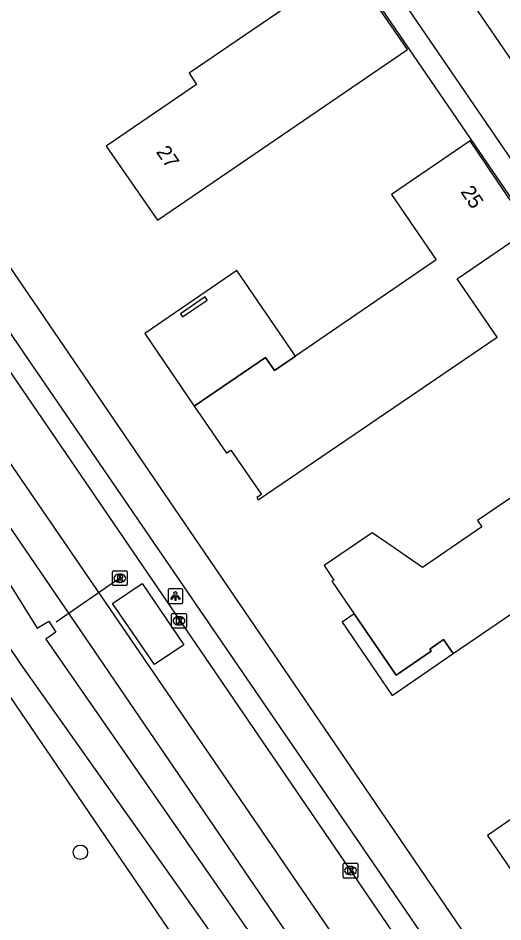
# Model space of a CAD drawing. Extents: x 155275 to 156263, y 382654 to 383635.
# Drawn here: x 155615.9 to 155648.7, y 383335.2 to 383396.3 of the extents above; entities that cross this region are included whole.
import ezdxf

# ---------------------------------------------------------------- set-up
doc = ezdxf.new("R2010")
doc.units = 0
for name, color, linetype in [('IMGEO_Boom', 7, 'Continuous'), ('IMGEO_Duiker', 7, 'Continuous'), ('IMGEO_Groenvoorziening', 7, 'Continuous'), ('IMGEO_Kolk', 7, 'Continuous'), ('IMGEO_Lichtpunt', 7, 'Continuous'), ('IMGEO_Pand', 7, 'Continuous'), ('IMGEO_Pand_nummerreeks', 7, 'Continuous'), ('IMGEO_Pand_overbouw', 7, 'Continuous'), ('IMGEO_Rijbaan_lokaal_gesloten', 7, 'Continuous'), ('IMGEO_Rijbaan_lokaal_open', 7, 'Continuous'), ('IMGEO_Rioolput', 7, 'Continuous'), ('IMGEO_Voetpad_open', 7, 'Continuous'), ('IMGEO_Waterloop', 7, 'Continuous')]:
    doc.layers.add(name, color=color, linetype=linetype)

msp = doc.modelspace()

# ---------------------------------------------------------------- linework, layer by layer
at = {"layer": 'IMGEO_Boom'}
msp.add_circle((155620.148, 383339.908), 0.489, dxfattribs=at)
at = {"layer": 'IMGEO_Duiker'}
msp.add_lwpolyline([(155622.817, 383358.445), (155618.504, 383355.469)], dxfattribs=at)
at = {"layer": 'IMGEO_Groenvoorziening'}
for points in [[(155644.305, 383319.503), (155614.076, 383363.825), (155600.406, 383383.858)], [(155608.956, 383359.839), (155639.927, 383314.384)]]:
    msp.add_lwpolyline(points, dxfattribs=at)
at = {"layer": 'IMGEO_Kolk'}
for p, q in [((155626.319, 383355.137), (155626.319, 383355.989)), ((155626.394, 383356.063), (155627.246, 383356.063)), ((155626.807, 383355.843), (155626.832, 383355.843)), ((155627.32, 383355.989), (155627.32, 383355.137)), ((155626.83, 383355.283), (155626.805, 383355.283)), ((155627.246, 383355.063), (155626.394, 383355.063)), ((155637.923, 383338.238), (155637.923, 383339.09)), ((155637.998, 383339.164), (155638.85, 383339.164)), ((155638.411, 383338.944), (155638.436, 383338.944)), ((155638.924, 383339.09), (155638.924, 383338.238)), ((155638.85, 383338.164), (155637.998, 383338.164)), ((155638.434, 383338.384), (155638.409, 383338.384))]:
    msp.add_line(p, q, dxfattribs=at)
for points in [[(155626.319, 383355.137), (155626.319, 383355.989)], [(155626.394, 383356.063), (155627.246, 383356.063)], [(155626.64, 383355.763), (155626.763, 383355.763), (155626.763, 383355.612), (155626.893, 383355.763), (155627.057, 383355.763), (155626.911, 383355.612), (155627.064, 383355.363), (155626.912, 383355.363), (155626.827, 383355.527), (155626.763, 383355.46), (155626.763, 383355.363), (155626.64, 383355.363), (155626.64, 383355.763)], [(155627.32, 383355.989), (155627.32, 383355.137)], [(155627.246, 383355.063), (155626.394, 383355.063)], [(155637.923, 383338.238), (155637.923, 383339.09)], [(155637.998, 383339.164), (155638.85, 383339.164)], [(155638.244, 383338.864), (155638.367, 383338.864), (155638.367, 383338.713), (155638.497, 383338.864), (155638.661, 383338.864), (155638.515, 383338.713), (155638.668, 383338.464), (155638.516, 383338.464), (155638.431, 383338.628), (155638.367, 383338.561), (155638.367, 383338.464), (155638.244, 383338.464), (155638.244, 383338.864)], [(155638.924, 383339.09), (155638.924, 383338.238)], [(155638.85, 383338.164), (155637.998, 383338.164)]]:
    msp.add_lwpolyline(points, dxfattribs=at)
for centre, start, end in [((155626.396, 383355.987), 91.55205, 178.44795), ((155626.396, 383355.987), 91.55205, 178.44795), ((155627.244, 383355.987), 1.55205, 88.44795), ((155627.244, 383355.987), 1.55205, 88.44795), ((155626.396, 383355.139), 181.55205, 268.44795), ((155626.396, 383355.139), 181.55205, 268.44795), ((155627.244, 383355.139), 271.55205, 358.44795), ((155627.244, 383355.139), 271.55205, 358.44795), ((155638, 383339.088), 91.55205, 178.44795), ((155638, 383339.088), 91.55205, 178.44795), ((155638.848, 383339.088), 1.55205, 88.44795), ((155638.848, 383339.088), 1.55205, 88.44795), ((155638, 383338.24), 181.55205, 268.44795), ((155638, 383338.24), 181.55205, 268.44795), ((155638.848, 383338.24), 271.55205, 358.44795), ((155638.848, 383338.24), 271.55205, 358.44795)]:
    msp.add_arc(centre, 0.0765, start, end, dxfattribs=at)
for centre, major_axis, ratio, start_param, end_param in [((155626.806, 383355.563), (-0.387, 0.002), 0.722429, 4.712389, 7.853982), ((155626.831, 383355.563), (-0.39, 0.002), 0.717154, 1.570796, 4.712389), ((155638.41, 383338.664), (-0.387, 0.002), 0.722429, 4.712389, 7.853982), ((155638.435, 383338.664), (-0.39, 0.002), 0.717154, 1.570796, 4.712389)]:
    msp.add_ellipse(centre, major_axis=major_axis, ratio=ratio, start_param=start_param, end_param=end_param, dxfattribs=at)
at = {"layer": 'IMGEO_Lichtpunt'}
for p, q in [((155626.076, 383357.64), (155626.076, 383356.833)), ((155626.076, 383357.64), (155626.076, 383356.833)), ((155626.978, 383357.735), (155626.17, 383357.735)), ((155626.978, 383357.735), (155626.17, 383357.735)), ((155627.072, 383356.833), (155627.072, 383357.64)), ((155627.072, 383356.833), (155627.072, 383357.64)), ((155626.17, 383356.739), (155626.978, 383356.739)), ((155626.17, 383356.739), (155626.978, 383356.739))]:
    msp.add_line(p, q, dxfattribs=at)
for points in [[(155626.45, 383357.304), (155626.489, 383357.276), (155626.301, 383357.014), (155626.263, 383357.041), (155626.45, 383357.304)], [(155626.552, 383357.256), (155626.599, 383357.256), (155626.599, 383356.934), (155626.552, 383356.934), (155626.552, 383357.256)], [(155626.662, 383357.276), (155626.7, 383357.303), (155626.887, 383357.041), (155626.848, 383357.013), (155626.662, 383357.276)]]:
    msp.add_lwpolyline(points, dxfattribs=at)
msp.add_circle((155626.575, 383357.438), 0.0994, dxfattribs=at)
for centre, start, end in [((155626.17, 383357.64), 90, 180), ((155626.17, 383357.64), 90, 180), ((155626.978, 383357.64), 0, 90), ((155626.978, 383357.64), 0, 90), ((155626.17, 383356.833), 180, 270), ((155626.17, 383356.833), 180, 270), ((155626.978, 383356.833), 270, 0), ((155626.978, 383356.833), 270, 360)]:
    msp.add_arc(centre, 0.0946, start, end, dxfattribs=at)
at = {"layer": 'IMGEO_Pand'}
for points in [[(155625.365, 383382.665), (155642.265, 383394.224), (155638.312, 383399.989), (155627.505, 383392.602), (155628.009, 383391.842), (155621.893, 383387.683), (155625.365, 383382.665)], [(155645.636, 383378.694), (155650.539, 383382.066), (155646.515, 383388.036), (155641.198, 383384.398), (155644.215, 383379.981), (155634.699, 383373.478), (155633.279, 383372.507), (155632.678, 383373.378), (155627.855, 383370.095), (155630.036, 383366.909), (155630.323, 383367.106), (155632.39, 383364.102), (155632.091, 383363.899), (155632.183, 383363.753), (155648.345, 383374.745), (155645.636, 383378.694)], [(155628.734, 383377.263), (155628.593, 383377.479), (155626.917, 383376.34), (155627.056, 383376.132), (155628.734, 383377.263)], [(155662.297, 383364.905), (155659.212, 383369.426), (155658.911, 383369.873), (155650.055, 383363.812), (155649.769, 383364.231), (155647.013, 383362.352), (155647.303, 383361.927), (155643.288, 383359.179), (155641.364, 383360.503), (155639.894, 383361.521), (155636.638, 383359.304), (155637.284, 383358.325), (155637.151, 383358.24), (155638.669, 383356.028), (155641.508, 383351.891), (155643.882, 383353.509), (155643.781, 383353.657), (155644.717, 383354.302), (155645.369, 383353.349), (155662.297, 383364.905)], [(155661.346, 383341.84), (155661.092, 383342.212), (155660.985, 383342.139), (155657.332, 383347.504), (155655.356, 383346.159), (155655.286, 383346.262), (155647.678, 383341.048), (155651.652, 383335.225), (155661.346, 383341.84)]]:
    msp.add_lwpolyline(points, dxfattribs=at)
at = {"layer": 'IMGEO_Pand_overbouw'}
for points in [[(155624.502, 383374.994), (155627.855, 383370.095), (155632.678, 383373.378), (155633.279, 383372.507), (155634.699, 383373.478), (155630.737, 383379.257)], [(155638.669, 383356.028), (155637.853, 383355.471), (155641.23, 383350.513), (155645.369, 383353.349), (155644.717, 383354.302), (155643.781, 383353.657), (155643.882, 383353.509), (155641.508, 383351.891)]]:
    msp.add_lwpolyline(points, close=True, dxfattribs=at)
at = {"layer": 'IMGEO_Rijbaan_lokaal_gesloten'}
for points in [[(155603.246, 383390.171), (155650.33, 383321.209)], [(155647.53, 383319.282), (155621.26, 383357.689), (155600.322, 383388.244)]]:
    msp.add_lwpolyline(points, dxfattribs=at)
at = {"layer": 'IMGEO_Rijbaan_lokaal_open'}
for points in [[(155684.569, 383341.975), (155633.677, 383416.365)], [(155630.534, 383414.209), (155681.461, 383339.737)], [(155625.151, 383352.605), (155622.331, 383356.727), (155624.321, 383358.093), (155627.138, 383353.947), (155625.151, 383352.605)]]:
    msp.add_lwpolyline(points, dxfattribs=at)
at = {"layer": 'IMGEO_Rioolput'}
for p, q in [((155622.316, 383358.019), (155622.316, 383358.871)), ((155622.391, 383358.945), (155623.243, 383358.945)), ((155623.317, 383358.871), (155623.317, 383358.019)), ((155622.804, 383358.725), (155622.829, 383358.725)), ((155623.243, 383357.945), (155622.391, 383357.945)), ((155622.827, 383358.165), (155622.802, 383358.165))]:
    msp.add_line(p, q, dxfattribs=at)
for points in [[(155622.316, 383358.019), (155622.316, 383358.871)], [(155622.391, 383358.945), (155623.243, 383358.945)], [(155623.317, 383358.871), (155623.317, 383358.019)], [(155622.905, 383358.643), (155622.653, 383358.645), (155622.653, 383358.245)], [(155622.653, 383358.245), (155622.777, 383358.245), (155622.777, 383358.407), (155622.788, 383358.407)], [(155622.831, 383358.564), (155622.777, 383358.564), (155622.777, 383358.483)], [(155622.777, 383358.483), (155622.829, 383358.483)], [(155622.835, 383358.378), (155622.906, 383358.245), (155623.046, 383358.245), (155622.981, 383358.371)], [(155623.243, 383357.945), (155622.391, 383357.945)]]:
    msp.add_lwpolyline(points, dxfattribs=at)
for centre, radius, start, end in [((155622.393, 383358.869), 0.0765, 91.55205, 178.44795), ((155622.393, 383358.869), 0.0765, 91.55205, 178.44795), ((155623.241, 383358.869), 0.0765, 1.55205, 88.44795), ((155623.241, 383358.869), 0.0765, 1.55205, 88.44795), ((155622.787, 383358.354), 0.0533, 26.02933, 88.69889), ((155622.813, 383358.672), 0.19, 274.7715, 282.96867), ((155622.837, 383358.468), 0.0964, 77.00612, 93.18647), ((155622.851, 383358.525), 0.0378, 276.66336, 79.67722), ((155622.904, 383358.533), 0.109, 350.36119, 89.41601), ((155622.902, 383358.533), 0.112, 277.58423, 350.98172), ((155622.886, 383358.318), 0.108, 29.51342, 73.79051), ((155622.393, 383358.021), 0.0765, 181.55205, 268.44795), ((155622.393, 383358.021), 0.0765, 181.55205, 268.44795), ((155623.241, 383358.021), 0.0765, 271.55205, 358.44795), ((155623.241, 383358.021), 0.0765, 271.55205, 358.44795)]:
    msp.add_arc(centre, radius, start, end, dxfattribs=at)
for centre, major_axis, ratio, start_param, end_param in [((155622.803, 383358.445), (-0.387, 0.002), 0.722429, 4.712389, 7.853982), ((155622.828, 383358.445), (-0.39, 0.002), 0.717154, 1.570796, 4.712389)]:
    msp.add_ellipse(centre, major_axis=major_axis, ratio=ratio, start_param=start_param, end_param=end_param, dxfattribs=at)
at = {"layer": 'IMGEO_Voetpad_open'}
for points in [[(155680.25, 383338.906), (155654.839, 383376.063), (155629.299, 383413.395)], [(155654.882, 383321.57), (155653.992, 383322.86), (155605.827, 383393.52), (155605.754, 383393.471)], [(155655.279, 383316.791), (155616.345, 383373.664), (155603.776, 383392.148)]]:
    msp.add_lwpolyline(points, dxfattribs=at)
at = {"layer": 'IMGEO_Waterloop'}
for points in [[(155597.044, 383385.573), (155611.166, 383364.754), (155617.232, 383355.058), (155618.005, 383355.55), (155618.496, 383354.801), (155617.817, 383354.332), (155637.513, 383325.925), (155643.133, 383317.634), (155643.25, 383317.025), (155644.562, 383315.011)], [(155644.562, 383315.011), (155643.274, 383314.145), (155642.126, 383315.831), (155641.658, 383316.077), (155635.218, 383325.667), (155616.154, 383352.599), (155594.89, 383384.215)]]:
    msp.add_lwpolyline(points, dxfattribs=at)

# ---------------------------------------------------------------- texts
at = {"layer": 'IMGEO_Pand_nummerreeks'}
for s, rotation, p in [('27', 304.67653, (155625.233, 383387.285)), ('25', 303.78138, (155645.827, 383384.589))]:
    msp.add_text(s, height=1, rotation=rotation, dxfattribs=at).set_placement(p)

doc.saveas('drawing.dxf')
